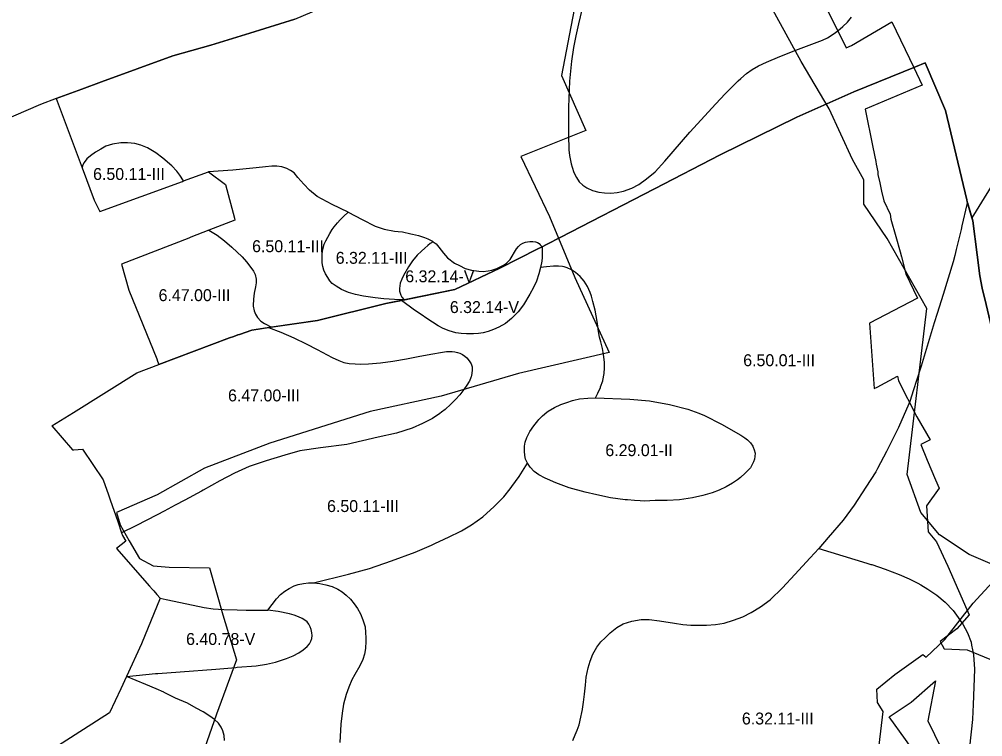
# Model space of a CAD drawing. Extents: x -555156 to -540209, y -1046851 to -1035695.
# Drawn here: x -543396 to -542589, y -1038196 to -1037595 of the extents above; entities that cross this region are included whole.
import ezdxf

# ---------------------------------------------------------------- set-up
doc = ezdxf.new("R2010")
doc.units = 0
for name, color, linetype in [('Vrstva 12', 7, 'Continuous'), ('Vrstva 27', 7, 'Continuous'), ('Vrstva 28', 7, 'Continuous'), ('Vrstva 29', 7, 'Continuous')]:
    doc.layers.add(name, color=color, linetype=linetype)

msp = doc.modelspace()

# ---------------------------------------------------------------- linework, layer by layer
at = {"layer": 'Vrstva 12'}
msp.add_lwpolyline([(-542721.64, -1037581.51), (-542703.165119, -1037618.59666), (-542698.58, -1037616.67), (-542664.9, -1037596.91), (-542646.33, -1037635), (-542639.46, -1037649.91), (-542687.35, -1037669.97), (-542680.74, -1037701.76), (-542678.19, -1037714), (-542678.15, -1037716.2), (-542676.6, -1037722.63), (-542676.67, -1037724.69), (-542675.05, -1037731.73), (-542673.45, -1037738.84), (-542671.65, -1037746.79), (-542666.25, -1037758.1), (-542665.64, -1037762.12), (-542661.53, -1037776.8), (-542657.97, -1037789.74), (-542656.87, -1037793.75), (-542653.24, -1037808.18), (-542643.44, -1037828.37), (-542683.54, -1037849.46), (-542679.717147, -1037904.132068), (-542677.21, -1037903.06), (-542660.1, -1037893.94), (-542659.24, -1037897.75), (-542643.87, -1037928.12), (-542632.770611, -1037947.327604), (-542640.5, -1037951.28), (-542635.24, -1037964.26), (-542628.27, -1037980.79), (-542625.304241, -1037987.778346), (-542635.84, -1038002.66), (-542634.49, -1038024.52), (-542627.52, -1038032.71), (-542618.05, -1038053.11), (-542600.087629, -1038093.902306), (-542610.34, -1038105.82), (-542624.276101, -1038116.395762), (-542621.13, -1038122.57), (-542601.62, -1038123.36), (-542582.7, -1038131.15)], dxfattribs=at)
at = {"layer": 'Vrstva 28'}
for points in [[(-543365.34, -1037661.2), (-543343.92, -1037653.2), (-543327.47, -1037647.05), (-543267.73, -1037625.19), (-543235.81, -1037616.25), (-543203.18, -1037606.26), (-543165.36, -1037594.45), (-543131.14, -1037580.09), (-543110.06, -1037571.25), (-543094.01, -1037561.29), (-543066.03, -1037551.41), (-543055.79, -1037547.74), (-542980.98, -1037519.01), (-542991.19, -1037498.05), (-543009.21, -1037454.54), (-543031.79, -1037392.1), (-543041.26, -1037370.55), (-543046.29, -1037359.6)], [(-542924.7, -1037586.72), (-542927.67, -1037598.34), (-542929.8, -1037608.55), (-542931.78, -1037618.19), (-542933.54, -1037629.67), (-542935.24, -1037646.53), (-542935.95, -1037668.36), (-542935.95, -1037691.46), (-542935.81, -1037704.07), (-542935.21, -1037708.82), (-542935.19, -1037708.92), (-542934.24, -1037713.19), (-542933.59, -1037715.88), (-542932.95, -1037718.54), (-542931.41, -1037723.24), (-542929.22, -1037727.45), (-542926.96, -1037730.85), (-542923.88, -1037733.76), (-542920.56, -1037736.03), (-542915.79, -1037738.14), (-542910.44, -1037739.51), (-542905.75, -1037740.16), (-542900.57, -1037740.32), (-542895.23, -1037739.92), (-542889.72, -1037738.7), (-542882.76, -1037736.28), (-542877.01, -1037733.12), (-542870.54, -1037728.5), (-542863.42, -1037722.43), (-542855.24, -1037713.6), (-542834.1, -1037689.32), (-542812.53, -1037665.51), (-542804.49, -1037657.26), (-542793.69, -1037646.17), (-542791.52, -1037644.31), (-542786.78, -1037640.24), (-542782.1, -1037636.84), (-542776.72, -1037633.72), (-542770.06, -1037630.74), (-542758.73, -1037625.78), (-542745.27, -1037620.54), (-542729.69, -1037614.73), (-542722.98, -1037612.04), (-542718.94, -1037610.09), (-542714.08, -1037607.26), (-542710.03, -1037604.26), (-542705.98, -1037600.78), (-542702.18, -1037597.05), (-542698.7, -1037592.84)], [(-543165.36, -1037594.45), (-543203.18, -1037606.26), (-543235.81, -1037616.25), (-543267.73, -1037625.19), (-543327.47, -1037647.05), (-543343.92, -1037653.2), (-543365.34, -1037661.2), (-543378.65, -1037666.17), (-543411.67, -1037680.29)], [(-542597.71, -1037761.19), (-542601.64, -1037747.66), (-542602.11, -1037746.04), (-542619.97, -1037671.06), (-542636.93, -1037631.27), (-542645.13, -1037634.51), (-542696.78, -1037655.45), (-542744.49, -1037676.78), (-542808.69, -1037708.26), (-542863.73, -1037736.88), (-542943.06, -1037777.75), (-542953.82, -1037783.29), (-542958.58, -1037785.7)], [(-542958.13, -1037785.47), (-542953.82, -1037783.29), (-542943.06, -1037777.75), (-542863.73, -1037736.88), (-542808.69, -1037708.26), (-542744.49, -1037676.78), (-542696.78, -1037655.45), (-542645.13, -1037634.51), (-542636.93, -1037631.27), (-542619.97, -1037671.06), (-542602.11, -1037746.04), (-542601.64, -1037747.66), (-542601.46, -1037748.27)], [(-543365.34, -1037661.2), (-543343.8, -1037719.18)], [(-543258.59, -1037730.18), (-543261.69, -1037725.27), (-543264.32, -1037721.93), (-543268.39, -1037717.53), (-543276.11, -1037711.24), (-543281.84, -1037706.54), (-543289, -1037702.4), (-543294.49, -1037700.18), (-543299.42, -1037698.74), (-543305.63, -1037698.19), (-543311.36, -1037698.34), (-543318.28, -1037699.3), (-543323.77, -1037701.13), (-543328.15, -1037703.52), (-543332.52, -1037706.07), (-543336.66, -1037709.01), (-543339.68, -1037711.64), (-543341.91, -1037714.66), (-543343.26, -1037717.37), (-543343.8, -1037719.18)], [(-543343.8, -1037719.18), (-543333.73, -1037746.28)], [(-543120.76, -1037756.4), (-543134.12, -1037750), (-543146.65, -1037743.17), (-543153.2, -1037738.02), (-543157.85, -1037732.98), (-543162.73, -1037727.41), (-543166.04, -1037723.39), (-543168.9, -1037721.47), (-543172.01, -1037719.8), (-543176.22, -1037718.45), (-543180.6, -1037717.89), (-543184.58, -1037717.81), (-543189.99, -1037718.29), (-543197.87, -1037719.17), (-543217.28, -1037721.24), (-543237.86, -1037722.64)], [(-543258.59, -1037730.18), (-543237.86, -1037722.64)], [(-543237.86, -1037722.64), (-543223.51, -1037733.09), (-543216.02, -1037761.39), (-543215.56, -1037763.13), (-543237.45, -1037771.59)], [(-542578.29, -1037729.3), (-542584.78, -1037739.82), (-542585.31, -1037740.68), (-542596.47, -1037758.77), (-542596.93, -1037759.67), (-542597.71, -1037761.19)], [(-543333.73, -1037746.28), (-543328.98, -1037755.78), (-543259.57, -1037730.54)], [(-543259.57, -1037730.54), (-543258.59, -1037730.18)], [(-542601.46, -1037748.27), (-542601.89, -1037750.06), (-542606.12, -1037767.71), (-542606.88, -1037770.89), (-542610.67, -1037786.69), (-542610.89, -1037787.59), (-542612.15, -1037792.86), (-542613.37, -1037797.96)], [(-542601.46, -1037748.27), (-542596.98, -1037763.7), (-542593.26, -1037792.17), (-542590.98, -1037809.65), (-542589.14, -1037820.14), (-542585.91, -1037833.67), (-542577.95, -1037867.2), (-542569.95, -1037889.37), (-542566.8, -1037900.84), (-542558.77, -1037929.82), (-542556.18, -1037928.93), (-542548.09, -1037926.26), (-542541.85, -1037924.91), (-542530.81, -1037918.42), (-542526.79, -1037916.06), (-542515.16, -1037909.46), (-542501.55, -1037898.12), (-542500.47, -1037897.22), (-542435.31, -1037846.35), (-542406.3, -1037819.52)], [(-543073.78, -1037829.98), (-543081.82, -1037829.5), (-543090.89, -1037828.95), (-543098.06, -1037828.31), (-543107.68, -1037826.78), (-543114.41, -1037825.37), (-543120.27, -1037823.83), (-543126.23, -1037821.28), (-543130.77, -1037818.5), (-543134.03, -1037816.14), (-543136.02, -1037814.07), (-543137.85, -1037811.29), (-543139.76, -1037808.18), (-543141.04, -1037805), (-543141.91, -1037801.81), (-543142.39, -1037798.79), (-543142.47, -1037797.21), (-543142.55, -1037795.52), (-543142.51, -1037794.4), (-543142.39, -1037791.38), (-543141.83, -1037787.32), (-543140.72, -1037783.34), (-543139.52, -1037780.4), (-543137.85, -1037777.21), (-543136.18, -1037774.19), (-543134.11, -1037771.01), (-543132.36, -1037768.7), (-543129.74, -1037765.35), (-543127.43, -1037762.89), (-543124.72, -1037760.1), (-543120.76, -1037756.4)], [(-543120.76, -1037756.4), (-543109.06, -1037762.67), (-543097.92, -1037768.25), (-543090.48, -1037770.71), (-543081.73, -1037772.23), (-543078.75, -1037772.55), (-543075.21, -1037772.94), (-543068.05, -1037774.54), (-543066.83, -1037774.81), (-543061.6, -1037775.97), (-543056.67, -1037777.56), (-543053.8, -1037778.83), (-543050.06, -1037780.82), (-543049.36, -1037781.31)], [(-542508.47, -1037903.88), (-542515.16, -1037909.46), (-542526.79, -1037916.06), (-542530.81, -1037918.42), (-542541.85, -1037924.91), (-542548.09, -1037926.26), (-542556.18, -1037928.93), (-542558.77, -1037929.82), (-542566.8, -1037900.84), (-542569.95, -1037889.37), (-542577.95, -1037867.2), (-542585.91, -1037833.67), (-542589.14, -1037820.14), (-542590.98, -1037809.65), (-542593.26, -1037792.17), (-542596.98, -1037763.7), (-542597.71, -1037761.19)], [(-543237.45, -1037771.59), (-543252.53, -1037777.41), (-543254.36, -1037778.12), (-543310.65, -1037799.88), (-543304.67, -1037821.75), (-543281.19, -1037879.42), (-543280.44, -1037881.35), (-543279.38, -1037884.08)], [(-543237.45, -1037771.59), (-543230.61, -1037775.69), (-543224.34, -1037780.29), (-543218.07, -1037785.86), (-543209.62, -1037793.72), (-543205.8, -1037798.1), (-543202.22, -1037802.88), (-543200.07, -1037805.9), (-543198.56, -1037808.77), (-543197.92, -1037812.59), (-543197.77, -1037815.62), (-543198.22, -1037819.08), (-543199.48, -1037824.37), (-543200.17, -1037829.39), (-543200.45, -1037834.78), (-543200.37, -1037835.16), (-543199.58, -1037839), (-543198.99, -1037840.5), (-543198.38, -1037842.02), (-543196.79, -1037844.73), (-543193.85, -1037847.68), (-543190.76, -1037849.75), (-543184.92, -1037852.87)], [(-543049.36, -1037781.31), (-543051.86, -1037782.76), (-543053.91, -1037784.26), (-543056.46, -1037786.44), (-543059.33, -1037789.14), (-543062.83, -1037792.41), (-543066.73, -1037797.1), (-543070.15, -1037802.12), (-543074.25, -1037809.61), (-543075.79, -1037812.62), (-543077.02, -1037816.03), (-543077.39, -1037818.21), (-543077.7, -1037820.35), (-543077.52, -1037822.62), (-543077.2, -1037824.35), (-543076.57, -1037826.08), (-543075.68, -1037827.58)], [(-543075.99, -1037830.43), (-543031.22, -1037821.3), (-542993.59, -1037803.39), (-542961.6, -1037787.22), (-542958.13, -1037785.47)], [(-543049.36, -1037781.31), (-543046.88, -1037783.05), (-543044.64, -1037785.64), (-543040.88, -1037790.66), (-543037.26, -1037794.7), (-543031.55, -1037799.01), (-543027.37, -1037801.24), (-543022.46, -1037803.72), (-543017.36, -1037805.13), (-543011.04, -1037805.94), (-543007.45, -1037806.03), (-543003.18, -1037805.67), (-543000.09, -1037804.94), (-542996.13, -1037803.53), (-542992.81, -1037802.08), (-542989.86, -1037800.58), (-542987.95, -1037799.21), (-542986.51, -1037797.8), (-542984.88, -1037795.98), (-542983.2, -1037793.35), (-542981.29, -1037789.93), (-542979.6, -1037787.25), (-542977.79, -1037785.16), (-542976.06, -1037783.57), (-542974.24, -1037782.43), (-542972.14, -1037781.63), (-542970.41, -1037781.22), (-542968.36, -1037780.95), (-542965.77, -1037781), (-542963.68, -1037781.27), (-542961.95, -1037781.77), (-542960.63, -1037782.63), (-542959.63, -1037783.73), (-542959, -1037784.68), (-542958.58, -1037785.7)], [(-542958.58, -1037785.7), (-542961.6, -1037787.22), (-542993.59, -1037803.39)], [(-542958.13, -1037785.47), (-542957.93, -1037791.4), (-542958.13, -1037794.31), (-542958.35, -1037797.47), (-542959.38, -1037802.68)], [(-542959.38, -1037802.68), (-542960.83, -1037808.06), (-542962.88, -1037814.21), (-542965.18, -1037819.67), (-542968.25, -1037825.18), (-542973.72, -1037833.98), (-542978.15, -1037839.95), (-542983.62, -1037845.51), (-542988.65, -1037849.69), (-542994.37, -1037852.76), (-542998.73, -1037854.81), (-543003.42, -1037856.52), (-543007.43, -1037857.55), (-543011.44, -1037858.14), (-543015.71, -1037858.49)], [(-542910.86, -1037856.45), (-542911.65, -1037849.99), (-542911.88, -1037848.13), (-542913.5, -1037838.57), (-542915.55, -1037831.22), (-542915.85, -1037830.17), (-542916.79, -1037826.89), (-542917.68, -1037823.79), (-542920.16, -1037818.67), (-542922.93, -1037814.35), (-542926.17, -1037810.33), (-542930.18, -1037807), (-542933.51, -1037804.7), (-542937.18, -1037803.07), (-542939.6, -1037802.34), (-542940.85, -1037801.96), (-542944.44, -1037801.54), (-542948.53, -1037801.62), (-542954.28, -1037802.18), (-542959.38, -1037802.68)], [(-542613.37, -1037797.96), (-542621.99, -1037825.42), (-542626.98, -1037841.26), (-542629.47, -1037849.17), (-542631.93, -1037857.52), (-542640.19, -1037885.52), (-542644.08, -1037897.41), (-542646.67, -1037905.33), (-542649.86, -1037915.07), (-542650.72, -1037917.07), (-542659.26, -1037937.07), (-542669.41, -1037957.1), (-542676.91, -1037971.47), (-542678.23, -1037973.99), (-542686.59, -1037986.99), (-542696.41, -1038002.06), (-542705.82, -1038014.62), (-542718.22, -1038029.26), (-542726.13, -1038038.38)], [(-542993.59, -1037803.39), (-543031.22, -1037821.3), (-543073.78, -1037829.98)], [(-543187.38, -1037853.23), (-543146.35, -1037847.19), (-543089.11, -1037833.1), (-543075.99, -1037830.43)], [(-543073.78, -1037829.98), (-543089.11, -1037833.1), (-543146.35, -1037847.19)], [(-543015.71, -1037858.49), (-543021.51, -1037858.49), (-543026.04, -1037858.14), (-543030.39, -1037857.55), (-543036.02, -1037856.01), (-543041.06, -1037854.05), (-543045.16, -1037851.74), (-543049.85, -1037848.58), (-543054.8, -1037845.42), (-543059.58, -1037842.17), (-543064.96, -1037838.57), (-543075.99, -1037830.43)], [(-543075.68, -1037827.58), (-543073.78, -1037829.98)], [(-543146.35, -1037847.19), (-543184.92, -1037852.87)], [(-543369.01, -1037935.63), (-543351.03, -1037924.46), (-543297.93, -1037891.04), (-543279.38, -1037884.08), (-543279.31, -1037884.06), (-543220.18, -1037861.88), (-543216.43, -1037860.52), (-543213.17, -1037859.34), (-543211.84, -1037858.86), (-543201.5, -1037855.31), (-543187.38, -1037853.23)], [(-543187.38, -1037853.23), (-543177.18, -1037856.9), (-543166.1, -1037861.66), (-543155.94, -1037866.79), (-543146.64, -1037871.57), (-543134.18, -1037878.23), (-543128.37, -1037880.88), (-543124.19, -1037882.33), (-543119.84, -1037883.18), (-543114.89, -1037883.7), (-543110.37, -1037883.78), (-543103.62, -1037883.61), (-543093.61, -1037882.63), (-543083.16, -1037881.28), (-543071.8, -1037879.34), (-543061.95, -1037877.55), (-543051.49, -1037875.46), (-543041.48, -1037873.66), (-543038.31, -1037873.29), (-543035.92, -1037873.14), (-543033.39, -1037873.14), (-543031.14, -1037873.44), (-543029.05, -1037873.97), (-543027, -1037874.75), (-543025.26, -1037875.5), (-543024.95, -1037875.63), (-543022.87, -1037877.08), (-543021.24, -1037878.61), (-543019.24, -1037881.1), (-543017.63, -1037883.68), (-543016.8, -1037886.12), (-543016.66, -1037888.71), (-543016.9, -1037891.78), (-543017.53, -1037894.42), (-543017.78, -1037895.05), (-543018.95, -1037897.98), (-543019.21, -1037898.41), (-543021.1, -1037901.54), (-543023.6, -1037904.97), (-543027.01, -1037909.46), (-543030.57, -1037913.51), (-543034.62, -1037917.51), (-543039.25, -1037921.76), (-543042.36, -1037924.16), (-543043.77, -1037925.24), (-543050.08, -1037929.34), (-543053.95, -1037931.37), (-543058.36, -1037933.69), (-543066.9, -1037937.53), (-543080.21, -1037941.72), (-543095.58, -1037944.93), (-543121.71, -1037951.21), (-543143.82, -1037954.05), (-543161.15, -1037956.59), (-543173.84, -1037960.03), (-543189.38, -1037964.96), (-543203.57, -1037969.59), (-543215.97, -1037975.12), (-543228.21, -1037981.7), (-543242.21, -1037989.45), (-543243.6, -1037990.22), (-543257.64, -1037997.84), (-543265.75, -1038002.14), (-543275.04, -1038007.07), (-543280.92, -1038010.19), (-543298.72, -1038019.28), (-543310.61, -1038025.35)], [(-543184.92, -1037852.87), (-543201.5, -1037855.31), (-543211.84, -1037858.86), (-543213.17, -1037859.34), (-543216.43, -1037860.52), (-543220.18, -1037861.88), (-543279.38, -1037884.08)], [(-542913.31, -1037912.03), (-542911.5, -1037908.22), (-542909.21, -1037903.4), (-542909.05, -1037902.95), (-542907.25, -1037897.94), (-542907.16, -1037897.44), (-542906.05, -1037891.62), (-542905.8, -1037886.84), (-542905.82, -1037882.25), (-542906.59, -1037875.67), (-542907.44, -1037870.63), (-542908.98, -1037865.25), (-542910, -1037861.15), (-542910.86, -1037856.45)], [(-542970.42, -1037966.99), (-542971.87, -1037963.49), (-542972.64, -1037960.33), (-542972.98, -1037956.83), (-542972.81, -1037952.56), (-542972.3, -1037949.14), (-542970.91, -1037945.32), (-542968.44, -1037940.37), (-542965.11, -1037935.42), (-542961.78, -1037931.23), (-542960.9, -1037930.31), (-542957.77, -1037927.05), (-542953.99, -1037924.09), (-542953.07, -1037923.37), (-542947.7, -1037920.13), (-542942.32, -1037917.74), (-542937.37, -1037915.86), (-542932.59, -1037914.32), (-542931.4, -1037914.06), (-542926.7, -1037913.04), (-542919.79, -1037912.27), (-542919.67, -1037912.27), (-542913.31, -1037912.03)], [(-542913.31, -1037912.03), (-542884.55, -1037913.17), (-542868.12, -1037914.67), (-542851.24, -1037917.65), (-542835.86, -1037921.69), (-542826.79, -1037925.07), (-542821.82, -1037926.92), (-542807.63, -1037934.09), (-542791.34, -1037943.36), (-542788.04, -1037945.68), (-542785.85, -1037947.34), (-542783.26, -1037949.93), (-542781.55, -1037952.66), (-542781.26, -1037953.32), (-542780.24, -1037955.59), (-542779.6, -1037958.52), (-542779.65, -1037961.2), (-542780.09, -1037963.44), (-542780.82, -1037965.73), (-542782.04, -1037968.08), (-542783.5, -1037970.66), (-542785.65, -1037973.05), (-542788.38, -1037975.74), (-542791.16, -1037978.37), (-542791.84, -1037978.96), (-542794.33, -1037980.91), (-542798.44, -1037983.74), (-542803.75, -1037986.77), (-542809.56, -1037989.45), (-542815.39, -1037991.64), (-542823.41, -1037994.03), (-542831.95, -1037995.99), (-542842.79, -1037997.7), (-542853.28, -1037998.13), (-542863.27, -1037998.21), (-542867.86, -1037998.54)], [(-543369.01, -1037935.63), (-543351.81, -1037955.78), (-543350.72, -1037955.69), (-543343.33, -1037955.11), (-543325.93, -1037980.87), (-543321.57, -1037993.53), (-543320.17, -1037997.6), (-543313.89, -1038015.84), (-543310.61, -1038025.35)], [(-543149.73, -1038067.26), (-543120.35, -1038059.97), (-543102.88, -1038055.18), (-543084.35, -1038048.76), (-543064.64, -1038041.58), (-543050.75, -1038035.61), (-543047.99, -1038034.3), (-543040.06, -1038030.53), (-543035.96, -1038028.58), (-543026.82, -1038024.25), (-543025.64, -1038023.55), (-543017.26, -1038018.57), (-543007.7, -1038011.84), (-542998.14, -1038003.17), (-542990.22, -1037995.1), (-542984.86, -1037988.34), (-542983.35, -1037986.44), (-542977.38, -1037977.92), (-542970.42, -1037966.99)], [(-542867.86, -1037998.54), (-542872.35, -1037998.59), (-542875.93, -1037998.46), (-542880.5, -1037998.29), (-542886.63, -1037997.72), (-542888.35, -1037997.56), (-542900.77, -1037996.03), (-542912.3, -1037993.55), (-542921.94, -1037991.25), (-542935.43, -1037987.57), (-542946.61, -1037983.3), (-542953.62, -1037980.24), (-542955.4, -1037979.46), (-542960.78, -1037976.64), (-542964.87, -1037973.82), (-542968.03, -1037970.32), (-542970.42, -1037966.99)], [(-543310.61, -1038025.35), (-543309.85, -1038027.55), (-543306.96, -1038032.34), (-543314.76, -1038038.52), (-543287.12, -1038070.02), (-543284.76, -1038072.7), (-543283.65, -1038073.97), (-543281.07, -1038076.92), (-543278.23, -1038080.15)], [(-542932.25, -1038199.43), (-542930.29, -1038194.76), (-542928.67, -1038190.83), (-542927.14, -1038186.22), (-542925.66, -1038179.87), (-542924.74, -1038175.89), (-542924.17, -1038173.45), (-542924.13, -1038173.08), (-542923.42, -1038167.17), (-542922.68, -1038160.59), (-542921.78, -1038152.97), (-542921.03, -1038146.25), (-542919.54, -1038138.47), (-542917.9, -1038132.79), (-542915.51, -1038126.97), (-542912.22, -1038121.29), (-542908.93, -1038116.8), (-542905.35, -1038113.22), (-542901.02, -1038109.18), (-542895.49, -1038104.7), (-542890.26, -1038101.71), (-542882.79, -1038099.32), (-542875.03, -1038097.97), (-542868.31, -1038097.97), (-542859.64, -1038099.02), (-542847.19, -1038101.08), (-542840.02, -1038102.13), (-542833.45, -1038102.58), (-542826.58, -1038102.73), (-542820.3, -1038102.73), (-542812.83, -1038102.13), (-542805.37, -1038101.08), (-542797.6, -1038098.39), (-542789.83, -1038095.7), (-542782.81, -1038092.12), (-542774.89, -1038087.33), (-542766.98, -1038081.36), (-542756.67, -1038071.49), (-542746.07, -1038060.13), (-542733.22, -1038046.24), (-542726.13, -1038038.38)], [(-542726.13, -1038038.38), (-542685.74, -1038050.71), (-542682.36, -1038051.74), (-542681.67, -1038051.97), (-542670.41, -1038055.77), (-542658.76, -1038060.26), (-542650.24, -1038063.84), (-542643.07, -1038067.58), (-542640.64, -1038068.97), (-542634.63, -1038072.4), (-542627.17, -1038077.48), (-542620.3, -1038083.46), (-542613.57, -1038090.48), (-542609.24, -1038096.31), (-542607.47, -1038098.9), (-542605.36, -1038101.99)], [(-543188.12, -1038090.15), (-543180.89, -1038080.66), (-543177.3, -1038077.08), (-543173.89, -1038074.26), (-543170.05, -1038071.87), (-543165.86, -1038069.73), (-543162.45, -1038068.54), (-543158.18, -1038067.68), (-543153.83, -1038067.26), (-543149.73, -1038067.26)], [(-543149.73, -1038067.26), (-543144.36, -1038067.77), (-543139.4, -1038068.79), (-543134.03, -1038070.42), (-543129.33, -1038072.55), (-543125.75, -1038074.75), (-543122.25, -1038077.48), (-543118.75, -1038080.81), (-543115.51, -1038084.83), (-543112.86, -1038088.76), (-543110.47, -1038093.28), (-543108.42, -1038098.23), (-543106.54, -1038104.04), (-543106.02, -1038108.78), (-543105.85, -1038113.22), (-543105.85, -1038117.83), (-543106.07, -1038120.59), (-543106.19, -1038122.18), (-543107.05, -1038127.05), (-543108.5, -1038131.41), (-543110.97, -1038136.7), (-543114.98, -1038144.13), (-543117.46, -1038148.66), (-543120.25, -1038154.56), (-543122.34, -1038160.83), (-543124.58, -1038169.05), (-543125.77, -1038176.52), (-543126.82, -1038185.64), (-543127.72, -1038201.18)], [(-543278.23, -1038080.15), (-543293.83, -1038118.3), (-543306.54, -1038145.7)], [(-543278.23, -1038080.15), (-543273.29, -1038081.17), (-543250.71, -1038085.82), (-543241.3, -1038087.91), (-543233.83, -1038089.1), (-543225.02, -1038089.7), (-543213.66, -1038089.85)], [(-543306.54, -1038145.7), (-543282.21, -1038143.28), (-543280.12, -1038143.14), (-543261.59, -1038141.94), (-543231.57, -1038139.55), (-543214.84, -1038138.14), (-543213.79, -1038138.05), (-543197.81, -1038136.9), (-543189.11, -1038135.45), (-543181.68, -1038133.74), (-543172.46, -1038130.75), (-543166.74, -1038128.45), (-543162.05, -1038125.88), (-543158.33, -1038123.4), (-543154.96, -1038120.57), (-543153.11, -1038118.37), (-543151.89, -1038116.18), (-543151.11, -1038113.88), (-543150.82, -1038111.44), (-543151.01, -1038109.05), (-543151.69, -1038106.46), (-543152.47, -1038104.17), (-543153.74, -1038101.83), (-543155.16, -1038099.88), (-543156.91, -1038098.41), (-543159.25, -1038097.09), (-543162.38, -1038095.63), (-543166.03, -1038094.26), (-543169.9, -1038093.14), (-543179.46, -1038091.2), (-543188.12, -1038090.15)], [(-543213.66, -1038089.85), (-543206.19, -1038090), (-543196.34, -1038090), (-543188.54, -1038090.14), (-543188.12, -1038090.15)], [(-542605.36, -1038101.99), (-542601.33, -1038109.17), (-542598.49, -1038116.94), (-542597.97, -1038119.59), (-542597.2, -1038123.48), (-542596.4, -1038127.55), (-542595.65, -1038139.5), (-542596.82, -1038169.39), (-542597.04, -1038175.13), (-542597.3, -1038181.77), (-542599.65, -1038205.05), (-542602.79, -1038222.57)], [(-543306.54, -1038145.7), (-543311.34, -1038156.06), (-543320.71, -1038176.28), (-543360.37, -1038201.68), (-543389.3, -1038220.26)], [(-543224.34, -1038199.29), (-543224.69, -1038195.19), (-543225.62, -1038191.44), (-543227.08, -1038188.11), (-543229.38, -1038184.95), (-543232.79, -1038181.79), (-543236.55, -1038178.97), (-543242.1, -1038175.38), (-543247.99, -1038172.17), (-543255.25, -1038168.2), (-543265.41, -1038163.87), (-543274.82, -1038159.09), (-543275.12, -1038158.96), (-543281.55, -1038156.15), (-543290.2, -1038152.36), (-543306.54, -1038145.7)], [(-542814.84, -1038260.47), (-542791.36, -1038246.2), (-542739.18, -1038316.25), (-542709.61, -1038300.57), (-542687.09, -1038288.63), (-542661.06, -1038275.2), (-542644.88, -1038210.79), (-542653.5, -1038198.63), (-542667.1, -1038179.44), (-542648.82, -1038167.31), (-542628.21, -1038149.33), (-542634.67, -1038182.85), (-542629.06, -1038194.52), (-542624.17, -1038204.71), (-542609.2, -1038244.78)]]:
    msp.add_lwpolyline(points, dxfattribs=at)
at = {"layer": 'Vrstva 29'}
for points in [[(-542682.48291, -1038261.914978), (-542672.140212, -1038175.035185), (-542676.93, -1038167.66), (-542677.41, -1038156.35), (-542662.33, -1038144.15), (-542638.79, -1038127.41), (-542636.073419, -1038129.440884), (-542620.487976, -1038114.718994), (-542596.649902, -1038084.325989), (-542570.750977, -1038055.968994), (-542599.987976, -1038043.533997), (-542624.900024, -1038027.013977), (-542640.588013, -1038008.268982), (-542652.163025, -1037976.466003), (-542635.492004, -1037837.135986), (-542668.677979, -1037778.348999), (-542688.406982, -1037749.671997), (-542688.234985, -1037729.294006), (-542697.843994, -1037712.302979), (-542717.526978, -1037669.864014), (-542740.791992, -1037630.138), (-542773.809021, -1037569.583008)], [(-542931.307983, -1037586.476013), (-542941.741028, -1037641.809998), (-542921.385986, -1037687.882996), (-542975.862976, -1037709.638977), (-542951.846008, -1037760.145996), (-542930.687012, -1037811.140991), (-542901.734985, -1037874.106995), (-542977.791016, -1037891.737), (-543042.731018, -1037910.697021), (-543102.229004, -1037923.554016), (-543186.296997, -1037950.098022), (-543241.206909, -1037971.046997), (-543280.674011, -1037993.48999), (-543314.85067, -1038008.10844)], [(-543314.85067, -1038008.10844), (-543311.88, -1038018.7), (-543304.18, -1038032.01), (-543295.63, -1038046.8), (-543284.244839, -1038052.951557), (-543270.661987, -1038054.11499), (-543236.976013, -1038054.567993), (-543225.682007, -1038093.901001), (-543214.244019, -1038131.718994), (-543231.143982, -1038177.249023), (-543248.856995, -1038228.564026)]]:
    msp.add_lwpolyline(points, dxfattribs=at)

# ---------------------------------------------------------------- texts
at = {"layer": 'Vrstva 27'}
for s, p in [('6.50.11-III', (-543334.506548, -1037729.38)), ('6.50.11-III', (-543201.206548, -1037789.93)), ('6.32.11-III', (-543131.096548, -1037799.68)), ('6.32.14-V', (-543072.790884, -1037815.17)), ('6.47.00-III', (-543279.596377, -1037830.98)), ('6.32.14-V', (-543035.430884, -1037840.99)), ('6.50.01-III', (-542789.486548, -1037885.54)), ('6.47.00-III', (-543221.376377, -1037915.05)), ('6.29.01-II', (-542905.050312, -1037960.98)), ('6.50.11-III', (-543138.366548, -1038007.83)), ('6.40.78-V', (-543256.530459, -1038119.31)), ('6.32.11-III', (-542790.586548, -1038185.99))]:
    msp.add_text(s, height=10, dxfattribs=at).set_placement(p)

doc.saveas('drawing.dxf')
